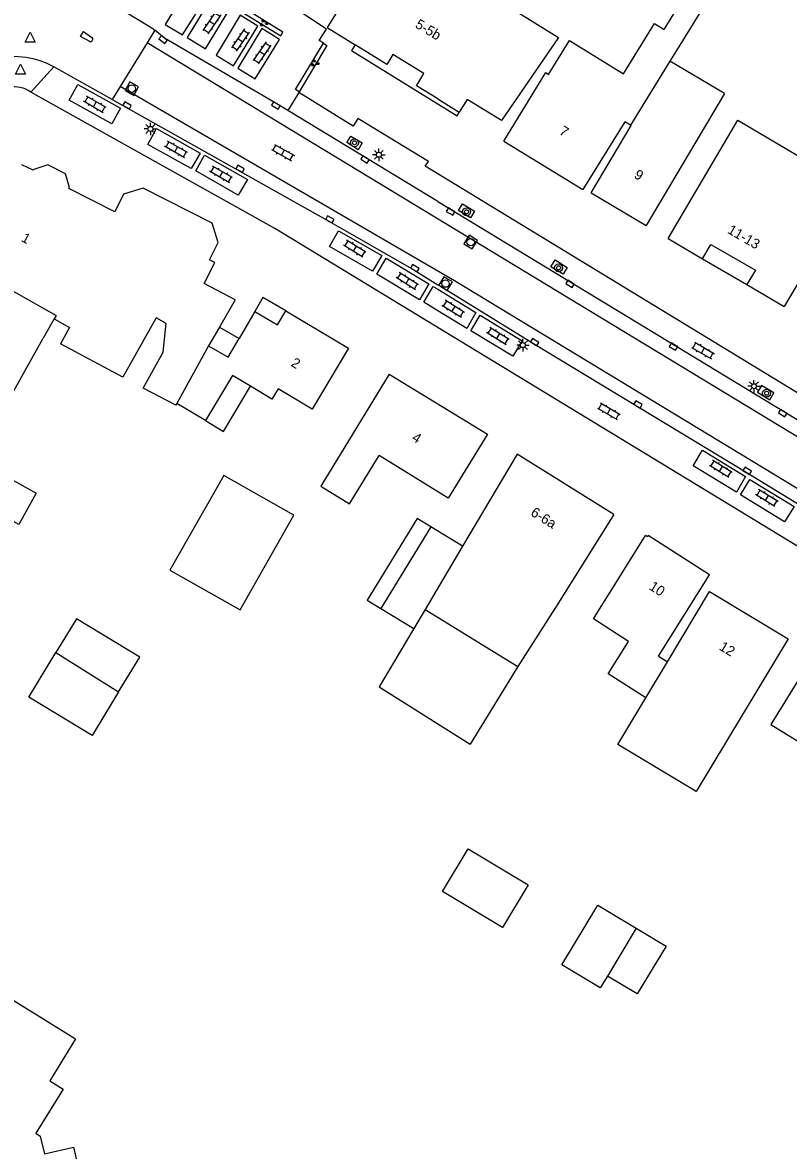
# Model space of a CAD drawing. Extents: x 136000 to 141014, y 402000 to 403500.
# Drawn here: x 137958.3 to 138035.2, y 402476.6 to 402589.8 of the extents above; entities that cross this region are included whole.
import ezdxf

# ---------------------------------------------------------------- set-up
doc = ezdxf.new("R2010")
doc.units = 0
for name, color, linetype in [('gg-anno-huisnummerreeks BGT', 7, 'Continuous'), ('gg-bbg-gedigitaliseerde bebouwing', 7, 'Continuous'), ('gg-bbg-gedigitaliseerde bijgebouw', 7, 'Continuous'), ('gg-bbg-hoofdgebouw', 7, 'Continuous'), ('gg-bbg-luifel en loopbrug', 7, 'Continuous'), ('gg-bbg-onder overbouw', 7, 'Continuous'), ('gg-bbg-pand overbouw', 7, 'Continuous'), ('gg-bbg-tussenscheiding', 7, 'Continuous'), ('gg-knt-verharding', 7, 'Continuous'), ('gg-knt-verharding nz', 7, 'Continuous'), ('gt-grn-weggrens', 7, 'Continuous'), ('gt-symb-boom', 7, 'Continuous'), ('gt-symb-groenvak', 7, 'Continuous'), ('gt-symb-klinker verharding', 7, 'Continuous'), ('gt-symb-kolk', 7, 'Continuous'), ('gt-symb-lichtmast', 7, 'Continuous'), ('gt-symb-rioolschacht', 7, 'Continuous'), ('gt-symb-waterafsluiter', 7, 'Continuous')]:
    doc.layers.add(name, color=color, linetype=linetype)

# ---------------------------------------------------------------- blocks, each defined once
blk = doc.blocks.new('gt0-GRVAK')
at = {"layer": 'gt-symb-groenvak'}
for p, q in [((-0.11, 0.19), (-0.23, 0.24)), ((-0.18, 0.15), (0.09, 0.15)), ((-0.09, 0.21), (-0.16, 0.32)), ((-0.05, 0.21), (-0.05, 0.39)), ((0, 0.21), (0.06, 0.32)), ((0.02, 0.19), (0.13, 0.24)), ((0.26, -0.05), (0.2, 0.06)), ((0.31, -0.05), (0.31, 0.13)), ((0.35, -0.05), (0.41, 0.06)), ((-0.24, -0.23), (-0.36, -0.18)), ((-0.32, -0.26), (-0.05, -0.26)), ((-0.23, -0.21), (-0.29, -0.1)), ((-0.18, -0.2), (-0.18, -0.02)), ((-0.14, -0.21), (-0.07, -0.1)), ((-0.12, -0.23), (0, -0.18)), ((0.24, -0.07), (0.12, -0.02)), ((0.17, -0.11), (0.44, -0.11)), ((0.37, -0.07), (0.49, -0.02))]:
    blk.add_line(p, q, dxfattribs=at)
blk = doc.blocks.new('gt0-KL1')
at = {"layer": 'gt-symb-klinker verharding'}
for p, q in [((-1.15, 0.3), (1.15, 0.3)), ((-1, -0.3), (-1, 0.3)), ((-0.5, 0.3), (-0.5, 0.45)), ((0, -0.3), (0, 0.3)), ((0.5, 0.3), (0.5, 0.45)), ((1, -0.3), (1, 0.3)), ((-1.15, -0.3), (1.15, -0.3)), ((-0.5, -0.45), (-0.5, -0.3)), ((0.5, -0.45), (0.5, -0.3))]:
    blk.add_line(p, q, dxfattribs=at)
blk = doc.blocks.new('gt0-RS')
at = {"layer": 'gt-symb-rioolschacht'}
blk.add_lwpolyline([(-0.5, -0.5), (0.5, -0.5), (0.5, 0.5), (-0.5, 0.5)], close=True, dxfattribs=at)
blk.add_circle((0, 0), 0.375, dxfattribs=at)
blk = doc.blocks.new('gt0-KOLK')
at = {"layer": 'gt-symb-kolk'}
blk.add_lwpolyline([(0, 0), (0.38, 0), (0.38, 0.4), (-0.37, 0.4), (-0.37, 0), (0, 0)], dxfattribs=at)
blk = doc.blocks.new('gt0-WAFSL')
at = {"layer": 'gt-symb-waterafsluiter'}
for p, q in [((-0.5, -0.33), (0, 0.67)), ((0, 0.67), (0.5, -0.33)), ((0.5, -0.33), (-0.5, -0.33))]:
    blk.add_line(p, q, dxfattribs=at)
blk = doc.blocks.new('gt0-BOOM')
at = {"layer": 'gt-symb-boom'}
for radius in [0.4, 0.2]:
    blk.add_circle((0, 0), radius, dxfattribs=at)
blk = doc.blocks.new('gt0-LMAST')
at = {"layer": 'gt-symb-lichtmast'}
for p, q in [((-0.18, 0.17), (-0.45, 0.44)), ((0, 0.25), (0, 0.62)), ((0.17, 0.17), (0.44, 0.44)), ((-0.25, 0), (-0.63, 0)), ((-0.18, -0.18), (-0.45, -0.45)), ((0, -0.25), (0, -0.63)), ((0.44, -0.45), (0.17, -0.18)), ((0.25, 0), (0.62, 0))]:
    blk.add_line(p, q, dxfattribs=at)
blk.add_circle((0, 0), 0.25, dxfattribs=at)

msp = doc.modelspace()

# ---------------------------------------------------------------- linework, layer by layer
at = {"layer": 'gg-bbg-gedigitaliseerde bebouwing'}
for p, q in [((138024.57, 402587.97), (138023.3, 402585.92)), ((138028.79, 402582.66), (138023.3, 402585.92)), ((138028.79, 402582.66), (138020.92, 402569.42)), ((138040.07, 402570.27), (138034.78, 402561.29)), ((137961.5, 402560.05), (137960.41, 402558.11)), ((137972.74, 402559.59), (137971.74, 402560.15)), ((137972.44, 402556.7), (137972.74, 402559.59)), ((137976.7, 402549.84), (137973.81, 402551.57)), ((138001.06, 402542.06), (137994.11, 402546.35)), ((138020.89, 402522.01), (138017.1, 402524.41))]:
    msp.add_line(p, q, dxfattribs=at)
for points in [[(137998.61, 402596.43), (137998.93, 402596.22), (137997.85, 402594.48), (138002.74, 402591.44), (138003.95, 402593.39), (138012.13, 402588.29), (138006.39, 402579.96)], [(138022.73, 402589.1), (138025.37, 402593.4), (138027.21, 402592.27), (138024.57, 402587.97)], [(138018.65, 402584.65), (138021.75, 402589.7), (138022.73, 402589.1)], [(138011.12, 402584.59), (138013.22, 402587.99), (138018.65, 402584.65)], [(138006.63, 402577.9), (138010.85, 402584.76), (138011.12, 402584.59)], [(138019.35, 402579.48), (138018.77, 402579.84), (138014.57, 402573.02)], [(138015.4, 402572.7), (138019.42, 402579.44), (138019.35, 402579.48)], [(138023.13, 402568.11), (138030.13, 402579.98), (138037.49, 402575.65)], [(137961.5, 402560.05), (137963.05, 402559.19), (137962.13, 402557.55)], [(137971.74, 402560.15), (137968.39, 402554.2), (137962.13, 402557.55)], [(137946.39, 402554.38), (137955.45, 402549.29), (137960.41, 402558.11)], [(137973.81, 402551.57), (137973.71, 402551.4), (137970.44, 402553.1), (137972.44, 402556.7)], [(137991.05, 402557.1), (137987.4, 402550.99), (137983.98, 402553.04), (137983.35, 402552), (137981.22, 402553.28)], [(137981.22, 402553.28), (137979.4, 402554.36), (137976.7, 402549.84)], [(137995.12, 402554.5), (137988.27, 402543.25), (137991.15, 402541.49), (137994.11, 402546.35)], [(137944.6, 402550.99), (137959.7, 402542.54), (137957.94, 402539.4), (137950.76, 402543.42), (137947.14, 402536.95), (137939.22, 402541.38)], [(138017.68, 402540.42), (138012.07, 402531.44), (138008.05, 402525.16)], [(138017.1, 402524.41), (138019.17, 402527.68), (138015.63, 402529.93), (138020.85, 402538.3)], [(138035.17, 402527.93), (138025.94, 402512.61), (138018.08, 402517.34), (138020.89, 402522.01)], [(138037.77, 402526.34), (138033.45, 402519.33), (138043.39, 402513.2), (138040.87, 402509.12)], [(137953.89, 402493.8), (137963.65, 402487.77), (137961.05, 402483.57), (137962.39, 402482.74), (137959.65, 402478.32), (137960.11, 402478.03), (137960.53, 402476.25), (137963.43, 402476.92), (137964.67, 402471.57), (137959.16, 402470.29), (137956.31, 402465.68), (137958.03, 402458.27), (137957.94, 402455.77)]]:
    msp.add_lwpolyline(points, dxfattribs=at)
at = {"layer": 'gg-bbg-gedigitaliseerde bijgebouw'}
for p, q in [((137999.3, 402539.18), (137994.29, 402530.99)), ((138002.49, 402537.22), (137999.3, 402539.18)), ((137994.29, 402530.99), (137997.59, 402528.97)), ((138008.05, 402525.16), (138003.26, 402517.37)), ((138016.06, 402501.2), (138019.92, 402498.89))]:
    msp.add_line(p, q, dxfattribs=at)
for points in [[(137985.57, 402540.33), (137978.52, 402544.34), (137973.12, 402534.84), (137980.17, 402530.83), (137985.57, 402540.33)], [(137967.97, 402522.62), (137970.09, 402526.09), (137963.74, 402529.95), (137961.68, 402526.55)], [(137997.59, 402528.97), (137994.12, 402523.11), (138003.26, 402517.37)], [(137967.97, 402522.62), (137965.3, 402518.23), (137958.96, 402522.09), (137961.68, 402526.55)], [(138009.07, 402503.25), (138006.49, 402498.96), (138000.49, 402502.56), (138003.06, 402506.85), (138009.07, 402503.25)], [(138017.04, 402494.09), (138016.32, 402492.89), (138012.46, 402495.2), (138016.06, 402501.2)], [(138019.92, 402498.89), (138022.92, 402497.09), (138020.04, 402492.29), (138017.04, 402494.09)]]:
    msp.add_lwpolyline(points, dxfattribs=at)
at = {"layer": 'gg-bbg-hoofdgebouw'}
for p, q in [((138006.63, 402577.9), (138014.57, 402573.02)), ((138015.4, 402572.7), (138020.92, 402569.42)), ((138023.13, 402568.11), (138026.57, 402566.08)), ((138031.04, 402563.49), (138034.78, 402561.29)), ((137979.67, 402561.96), (137978.09, 402559.23)), ((137981.64, 402560.8), (137980.07, 402558.09)), ((137984.77, 402560.86), (137991.05, 402557.1)), ((137978.09, 402559.23), (137977, 402557.35)), ((138007.98, 402546.46), (138002.49, 402537.22)), ((138017.68, 402540.42), (138007.98, 402546.46)), ((138022.17, 402526.21), (138023.07, 402525.64))]:
    msp.add_line(p, q, dxfattribs=at)
for points in [[(137995.64, 402600.07), (137988.92, 402589.28), (137991.71, 402587.55)], [(138006.39, 402579.96), (138002.96, 402582.07), (138002.17, 402580.78)], [(137962.97, 402573.14), (137963.03, 402573.25), (137962.64, 402574.59), (137960.85, 402575.5), (137959.46, 402575.04), (137959.41, 402574.96), (137958.27, 402575.52)], [(137979.67, 402561.96), (137976.56, 402563.59), (137977.64, 402565.7), (137977.09, 402565.98), (137977.97, 402567.71), (137977.35, 402569.64), (137970.42, 402573.18), (137968.47, 402572.55), (137967.58, 402570.8), (137962.97, 402573.14)], [(137981.64, 402560.8), (137983.93, 402559.44), (137984.77, 402560.86)], [(137977, 402557.35), (137978.98, 402556.21), (137980.07, 402558.09)], [(137995.12, 402554.5), (138004.99, 402548.49), (138001.06, 402542.06)], [(138022.17, 402526.21), (138027.27, 402534.37), (138021.14, 402538.29), (138021.06, 402538.16), (138020.85, 402538.3)], [(138023.07, 402525.64), (138027.3, 402532.67), (138035.17, 402527.93)]]:
    msp.add_lwpolyline(points, dxfattribs=at)
at = {"layer": 'gg-bbg-luifel en loopbrug'}
for p, q in [((137978.09, 402559.23), (137980.07, 402558.09)), ((137999.3, 402539.18), (137997.94, 402540.01))]:
    msp.add_line(p, q, dxfattribs=at)
for points in [[(137984.77, 402560.86), (137982.45, 402562.2), (137981.64, 402560.8)], [(137976.7, 402549.84), (137978.51, 402548.75), (137981.22, 402553.28)], [(137997.94, 402540.01), (137992.92, 402531.83), (137994.29, 402530.99)]]:
    msp.add_lwpolyline(points, dxfattribs=at)
at = {"layer": 'gg-bbg-onder overbouw'}
msp.add_line((138000, 402582.14), (138002.17, 402580.78), dxfattribs=at)
for points in [[(138000, 402582.14), (137997.86, 402583.44), (137998.61, 402584.69), (137995.49, 402586.57), (137994.89, 402585.59), (137991.71, 402587.55)], [(138026.57, 402566.08), (138027.42, 402567.52), (138031.89, 402564.93), (138031.04, 402563.49)]]:
    msp.add_lwpolyline(points, dxfattribs=at)
at = {"layer": 'gg-bbg-pand overbouw'}
msp.add_line((138026.57, 402566.08), (138031.04, 402563.49), dxfattribs=at)
msp.add_lwpolyline([(137991.71, 402587.55), (137991.36, 402586.97), (138001.97, 402580.41), (138002.17, 402580.78)], dxfattribs=at)
at = {"layer": 'gg-bbg-tussenscheiding'}
for p, q in [((138023.3, 402585.92), (138019.35, 402579.48)), ((137977, 402557.35), (137973.81, 402551.57)), ((138002.49, 402537.22), (137998.73, 402530.89)), ((137998.73, 402530.89), (137997.59, 402528.97)), ((137998.73, 402530.89), (138008.05, 402525.16)), ((137961.68, 402526.55), (137967.97, 402522.62)), ((138020.89, 402522.01), (138023.07, 402525.64)), ((138019.92, 402498.89), (138017.04, 402494.09))]:
    msp.add_line(p, q, dxfattribs=at)
msp.add_lwpolyline([(137952.64, 402565.51), (137961.69, 402560.38), (137961.5, 402560.05)], dxfattribs=at)
at = {"layer": 'gg-knt-verharding'}
for p, q in [((137971.61, 402589.01), (137970.85, 402587.77)), ((137970.85, 402587.77), (137968.14, 402583.36)), ((137967.34, 402582.06), (137961.48, 402585.34)), ((137983.66, 402569.13), (137959.16, 402582.8)), ((137968.14, 402583.36), (137967.34, 402582.06)), ((137986.05, 402582.77), (137986.1, 402582.84)), ((138000, 402571.84), (137984.96, 402580.97)), ((138130.78, 402479.65), (137983.66, 402569.13))]:
    msp.add_line(p, q, dxfattribs=at)
for points in [[(137965.55, 402592.77), (137971.32, 402589.26), (137971.61, 402589.01)], [(137984.25, 402588.45), (137984.45, 402588.82), (137980.67, 402591.15), (137980.45, 402590.79), (137984.25, 402588.45)], [(137988.53, 402587.72), (137988.1, 402587.99), (137988.83, 402589.12), (137985.9, 402591.05)], [(137965.08, 402587.9), (137964.16, 402588.38), (137964.44, 402588.89), (137965.29, 402588.29)], [(137984.96, 402580.97), (137983.86, 402581.64), (137972.57, 402588.22), (137971.61, 402589.01)], [(137986.1, 402582.84), (137985.73, 402583.07), (137988.53, 402587.72)], [(137988.53, 402587.72), (137988.88, 402587.5), (137986.1, 402582.84)], [(137998.76, 402575.36), (137999.07, 402575.85), (137992, 402580.16), (137991.51, 402579.39), (137986.05, 402582.77)], [(137967.34, 402582.06), (137989.08, 402569.87), (137997.6, 402564.96), (138000, 402563.48)], [(137990.87, 402577.74), (137991.28, 402578.4), (137992.43, 402577.7), (137992.02, 402577.03), (137990.87, 402577.74)], [(138109.85, 402507.71), (138098.63, 402514.54), (138098.06, 402515.79), (138097.08, 402516.42), (138095.44, 402516.49), (137998.76, 402575.36)], [(138000, 402571.84), (138056.94, 402537.3), (138080.09, 402523.16), (138118.25, 402500), (138125.29, 402495.71), (138136.4, 402489.1)], [(138002.08, 402570.92), (138002.5, 402571.6), (138003.7, 402570.86), (138003.28, 402570.18), (138002.08, 402570.92)], [(138011.37, 402565.27), (138011.79, 402565.96), (138013, 402565.21), (138012.58, 402564.53), (138011.37, 402565.27)], [(138132.71, 402482.82), (138132.5, 402482.85), (138121.53, 402489.57), (138099.21, 402502.99), (138088.12, 402509.8), (138064.1, 402524.39), (138030.96, 402544.63), (138009.63, 402557.54), (138000, 402563.48)], [(138033.75, 402552.62), (138032.5, 402553.35), (138032.11, 402552.68), (138033.34, 402551.91), (138033.75, 402552.62)]]:
    msp.add_lwpolyline(points, dxfattribs=at)
for centre, radius, start, end in [((137965.16, 402588.11), 0.226, 248.3449, 56.2449), ((137957.45, 402577.92), 8.45, 61.5243, 141.4807), ((137957.47, 402580.41), 2.93, 54.8219, 144.0845)]:
    msp.add_arc(centre, radius, start, end, dxfattribs=at)
at = {"layer": 'gg-knt-verharding nz'}
msp.add_line((138135.66, 402487.84), (137970.85, 402587.77), dxfattribs=at)
for points in [[(137972.65, 402589.6), (137974.4, 402588.54), (137976.88, 402592.55), (137975.12, 402593.69), (137972.65, 402589.6)], [(137977.3, 402592.33), (137974.84, 402588.3), (137976.69, 402587.15), (137979.14, 402591.16), (137977.3, 402592.33)], [(137980.18, 402590.53), (137977.76, 402586.53), (137979.51, 402585.45), (137981.95, 402589.44), (137980.18, 402590.53)], [(137982.36, 402589.18), (137979.94, 402585.2), (137981.69, 402584.15), (137984.12, 402588.09), (137982.36, 402589.18)], [(137968.17, 402581.2), (137967.3, 402579.61), (137963.01, 402582), (137963.89, 402583.57), (137968.17, 402581.2)], [(138133.43, 402484.05), (138001.68, 402563.87), (137968.14, 402583.36)], [(137976.15, 402576.67), (137975.25, 402575.13), (137970.92, 402577.56), (137971.78, 402579.16), (137976.15, 402576.67)], [(137980.91, 402574.03), (137979.97, 402572.45), (137975.73, 402574.9), (137976.6, 402576.48), (137980.91, 402574.03)], [(137994.4, 402566.4), (137993.47, 402564.83), (137989.14, 402567.32), (137990.05, 402568.89), (137994.4, 402566.4)], [(137999.1, 402563.56), (137998.19, 402561.96), (137993.89, 402564.55), (137994.84, 402566.15), (137999.1, 402563.56)], [(138000, 402560.86), (137998.62, 402561.71), (137999.53, 402563.3), (138000, 402563.02)], [(138000, 402563.02), (138003.83, 402560.68), (138002.93, 402559.07), (138000, 402560.86)], [(138008.49, 402557.84), (138007.55, 402556.29), (138003.34, 402558.84), (138004.26, 402560.43), (138008.49, 402557.84)], [(138030.9, 402544.23), (138029.98, 402542.64), (138025.63, 402545.29), (138026.57, 402546.87), (138030.9, 402544.23)], [(138035.79, 402541.23), (138034.82, 402539.69), (138030.41, 402542.39), (138031.32, 402543.93), (138035.79, 402541.23)]]:
    msp.add_lwpolyline(points, dxfattribs=at)
at = {"layer": 'gt-grn-weggrens'}
for p, q in [((137959.16, 402582.8), (137961.48, 402585.34)), ((137986.05, 402582.77), (137984.96, 402580.97))]:
    msp.add_line(p, q, dxfattribs=at)

# ---------------------------------------------------------------- block references
at = {"layer": 'gt-symb-boom'}
for p in [(137991.65, 402577.72), (138002.9, 402570.8), (138012.13, 402565.17), (138033.02, 402552.59)]:
    msp.add_blockref('gt0-BOOM', p, dxfattribs=at)
at = {"layer": 'gt-symb-groenvak'}
for p in [(137982.53, 402589.75), (137987.65, 402585.73)]:
    msp.add_blockref('gt0-GRVAK', p, dxfattribs=at)
at = {"layer": 'gt-symb-klinker verharding'}
for p, rotation in [((137977.32, 402589.78), -124.4052342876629), ((137980.19, 402588.03), -124.40523428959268), ((137982.37, 402586.75), -124.40523428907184), ((137965.58, 402581.57), 149.94967670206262), ((137973.73, 402577.05), 149.94967670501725), ((137984.47, 402576.74), -28.82083594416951), ((137978.25, 402574.55), 149.94967669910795), ((137991.67, 402567.09), 147.94605591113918), ((137996.95, 402563.83), 147.9460559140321), ((138001.56, 402561.05), 147.9460559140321), ((138006.05, 402558.32), 147.9460559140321), ((138026.64, 402556.87), -30.25643716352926), ((138017.19, 402550.78), -30.25643716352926), ((138028.41, 402544.99), 148.20108717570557), ((138033.03, 402542.06), 148.20108717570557)]:
    msp.add_blockref('gt0-KL1', p, dxfattribs=dict(at, rotation=rotation))
at = {"layer": 'gt-symb-kolk'}
for p, rotation in [((137972.57, 402588.22), 140.4364913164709), ((137968.72, 402581.31), -28.61503162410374), ((137983.86, 402581.64), 149.74356283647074), ((137992.81, 402576.21), 149.0237869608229), ((137980.06, 402574.94), -29.332790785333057), ((137989.08, 402569.87), -29.332790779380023), ((138001.4, 402570.98), 148.61387523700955), ((137997.6, 402564.96), -29.95108263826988), ((138013.4, 402563.73), 148.8692008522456), ((138009.63, 402557.54), -31.671318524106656), ((138023.78, 402557.43), 148.79050908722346), ((138020, 402551.29), -31.08172983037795), ((138034.75, 402550.76), 148.66279427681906), ((138030.96, 402544.63), -31.258485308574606)]:
    msp.add_blockref('gt0-KOLK', p, dxfattribs=dict(at, rotation=rotation))
at = {"layer": 'gt-symb-lichtmast'}
for p in [(137971.16, 402579.11), (137994.1, 402576.52), (138008.56, 402557.41), (138031.75, 402553.29)]:
    msp.add_blockref('gt0-LMAST', p, dxfattribs=at)
at = {"layer": 'gt-symb-rioolschacht'}
for p, rotation in [((137969.3, 402583.16), 60.4612177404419), ((138003.31, 402567.75), 58.12218352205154), ((138000.79, 402563.59), 59.12470831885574)]:
    msp.add_blockref('gt0-RS', p, dxfattribs=dict(at, rotation=rotation))
at = {"layer": 'gt-symb-waterafsluiter'}
for p in [(137959.09, 402588.16), (137958.13, 402584.95)]:
    msp.add_blockref('gt0-WAFSL', p, dxfattribs=at)

# ---------------------------------------------------------------- texts
at = {"layer": 'gg-anno-huisnummerreeks BGT'}
for s, rotation, p in [('5-5b', 328.9, (137997.66, 402589.35)), ('7', 328.4, (138012.12, 402578.64)), ('9', 329.3, (138019.63, 402574.26)), ('11-13', 329.9, (138029.01, 402568.71)), ('1', 330.7, (137958.12, 402567.89)), ('2', 329.1, (137985.19, 402555.37)), ('4', 328.7, (137997.33, 402547.88)), ('6-6a', 328.1, (138009.25, 402540.37)), ('10', 327.5, (138021.14, 402532.95)), ('12', 328.9, (138028.18, 402526.89))]:
    msp.add_text(s, height=1, rotation=rotation, dxfattribs=at).set_placement(p)

doc.saveas('drawing.dxf')
